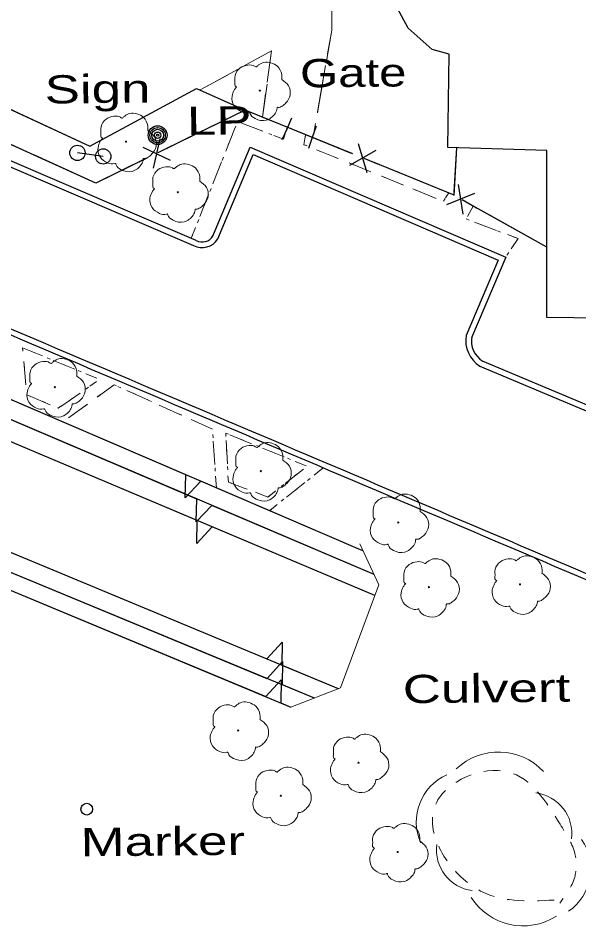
# Model space of a CAD drawing. Extents: x 2362213 to 2366494, y 6968794 to 6978110.
# Drawn here: x 2363938.3 to 2364033.7, y 6973309.9 to 6973464.4 of the extents above; entities that cross this region are included whole.
import ezdxf

# ---------------------------------------------------------------- set-up
doc = ezdxf.new("R2010")
doc.units = 0
doc.header["$LTSCALE"] = 1.9
for name, pattern in [('DOTTED', [1.5, 0.3, -1.2]), ('LONG_DASH_SHORT_DASH', [9.9, 6, -1.2, 1.5, -1.2]), ('MEDIUM_DASHED', [4.5, 3, -1.5]), ('SHORT_DASHED', [2.7, 1.5, -1.2])]:
    doc.linetypes.add(name, pattern=pattern)
for name, color, linetype, lineweight in [('11', 7, 'Continuous', 25), ('13', 7, 'Continuous', 13), ('14', 7, 'Continuous', 13), ('17', 7, 'Continuous', 25), ('18', 7, 'Continuous', 25), ('2', 7, 'Continuous', 25), ('20', 7, 'Continuous', 25), ('21', 7, 'Continuous', 25), ('29', 7, 'Continuous', 13), ('9', 7, 'Continuous', 13)]:
    doc.layers.add(name, color=color, linetype=linetype, lineweight=lineweight)

msp = doc.modelspace()

# ---------------------------------------------------------------- linework, layer by layer
at = {"layer": '11'}
msp.add_lwpolyline([(2364096.987, 6973412.59), (2364028.206, 6973413.415), (2364028.236, 6973441.836), (2364011.391, 6973442.356), (2364011.6, 6973458.219), (2364008.741, 6973459.042), (2364004.617, 6973462.633), (2364002.05, 6973467.518), (2364000.551, 6973472.624), (2364001.351, 6973477.953), (2364003.87, 6973482.177), (2364007.632, 6973486.203), (2364028.85, 6973486.585), (2364029.613, 6973580.795), (2363940.264, 6973581.245), (2363940.064, 6973569.723), (2363896.466, 6973570.318), (2363895.927, 6973546.102), (2363857.796, 6973546.039), (2363858.05, 6973571.882), (2363882.575, 6973571.486), (2363883.372, 6973643.127)], dxfattribs=at)
at = {"layer": '13'}
for p, q in [((2363976.188, 6973446.571), (2363979.922, 6973445.136)), ((2363973.644, 6973441.756), (2363975.119, 6973445.47)), ((2363989.034, 6973441.973), (2363992.738, 6973440.469)), ((2363971.438, 6973436.186), (2363972.913, 6973439.9)), ((2363994.595, 6973439.717), (2363998.299, 6973438.212)), ((2364000.156, 6973437.459), (2364003.861, 6973435.955)), ((2363969.231, 6973430.615), (2363970.706, 6973434.329)), ((2364005.708, 6973435.202), (2364009.412, 6973433.687)), ((2364011.003, 6973433.783), (2364011.554, 6973434.638)), ((2364015.706, 6973432.367), (2364014.733, 6973430.618)), ((2364015.912, 6973429.659), (2364019.656, 6973428.244)), ((2363967.766, 6973426.9), (2363968.499, 6973428.758)), ((2363939.293, 6973405.957), (2363939.661, 6973401.971)), ((2363947.998, 6973404.61), (2363944.303, 6973406.135)), ((2363951.691, 6973403.085), (2363949.845, 6973403.848)), ((2363950.494, 6973401.714), (2363951.667, 6973402.525)), ((2363940.109, 6973400.165), (2363943.784, 6973398.58)), ((2363945.568, 6973398.287), (2363948.856, 6973400.568)), ((2363960.477, 6973399.359), (2363956.831, 6973401.004)), ((2363950.124, 6973398.68), (2363946.886, 6973396.329)), ((2363965.941, 6973396.891), (2363962.295, 6973398.536)), ((2363971.783, 6973388.417), (2363971.515, 6973392.405)), ((2363973.694, 6973392.505), (2363973.901, 6973388.507)), ((2363978.028, 6973391.957), (2363974.324, 6973393.471)), ((2363983.58, 6973389.689), (2363979.876, 6973391.204)), ((2363987.275, 6973388.175), (2363985.428, 6973388.927)), ((2363990.209, 6973387.822), (2363988.641, 6973386.577)), ((2363972.041, 6973384.419), (2363971.912, 6973386.418)), ((2363983.713, 6973385.17), (2363986.86, 6973387.641)), ((2363987.072, 6973385.332), (2363983.935, 6973382.841)), ((2363982.367, 6973381.597), (2363981.047, 6973380.554))]:
    msp.add_line(p, q, dxfattribs=at)
at = {"layer": '13', "linetype": 'DOTTED'}
msp.add_line((2363990.209, 6973387.822), (2363981.047, 6973380.554), dxfattribs=at)
for points in [[(2363967.766, 6973426.9), (2363975.636, 6973446.785), (2363983.445, 6973443.78), (2363984.046, 6973445.815)], [(2363987.198, 6973444.535), (2363986.924, 6973442.823), (2364010.618, 6973433.199), (2364011.554, 6973434.638)], [(2364015.706, 6973432.367), (2364014.497, 6973430.196), (2364023.318, 6973426.849), (2364021.218, 6973423.708)], [(2363951.691, 6973403.085), (2363939.071, 6973408.286), (2363939.817, 6973400.292), (2363945.15, 6973397.993), (2363951.667, 6973402.525)], [(2363972.041, 6973384.419), (2363971.375, 6973394.442), (2363954.662, 6973401.984), (2363945.923, 6973395.63)], [(2363987.275, 6973388.175), (2363973.632, 6973393.755), (2363974.071, 6973385.409), (2363980.805, 6973382.882), (2363987.445, 6973388.106)]]:
    msp.add_lwpolyline(points, dxfattribs=at)
at = {"layer": '13'}
for points in [[(2363981.789, 6973444.414), (2363983.445, 6973443.78), (2363984.046, 6973445.815)], [(2363987.198, 6973444.535), (2363986.924, 6973442.823), (2363987.175, 6973442.725)], [(2364021.522, 6973427.531), (2364023.318, 6973426.849), (2364022.165, 6973425.117)], [(2363942.455, 6973406.899), (2363939.071, 6973408.286), (2363939.104, 6973407.947)], [(2363955.013, 6973401.827), (2363954.662, 6973401.984), (2363951.742, 6973399.856)], [(2363971.376, 6973394.402), (2363971.375, 6973394.442), (2363967.77, 6973396.068)], [(2363974.01, 6973386.508), (2363974.071, 6973385.409), (2363976.78, 6973384.394)], [(2363978.657, 6973383.691), (2363980.805, 6973382.882), (2363982.145, 6973383.934)]]:
    msp.add_lwpolyline(points, dxfattribs=at)
at = {"layer": '14'}
for p, q in [((2363977.363, 6973456.573), (2363970.35, 6973452.726)), ((2363990.607, 6973456.319), (2363989.252, 6973448.435)), ((2363979.88, 6973447.506), (2363980.412, 6973451.472)), ((2363988.911, 6973446.462), (2363988.684, 6973445.11))]:
    msp.add_line(p, q, dxfattribs=at)
at = {"layer": '14', "linetype": 'MEDIUM_DASHED'}
for points in [[(2364000.172, 6973543.974), (2363992.17, 6973544.238), (2363991.64, 6973462.309), (2363988.684, 6973445.11)], [(2363979.88, 6973447.506), (2363981.402, 6973458.792), (2363969.286, 6973452.146)]]:
    msp.add_lwpolyline(points, dxfattribs=at)
at = {"layer": '14'}
for points in [[(2363991.663, 6973466.229), (2363991.64, 6973462.309), (2363990.948, 6973458.293)], [(2363980.683, 6973453.455), (2363981.402, 6973458.792), (2363979.114, 6973457.53)]]:
    msp.add_lwpolyline(points, dxfattribs=at)
at = {"layer": '17'}
for p, q in [((2363976.938, 6973448.708), (2363963.46, 6973442.129)), ((2363995.231, 6973441.272), (2363976.938, 6973448.708)), ((2363962.414, 6973443.809), (2363961.291, 6973438.819)), ((2363959.537, 6973442.412), (2363964.168, 6973440.217)), ((2363999.115, 6973441.819), (2363994.649, 6973439.317)), ((2363996.154, 6973443.021), (2363997.61, 6973438.115)), ((2364012.474, 6973434.727), (2364012.891, 6973442.31)), ((2364012.458, 6973434.266), (2363998.563, 6973439.914)), ((2364013.121, 6973436.073), (2364013.959, 6973431.011)), ((2364015.916, 6973434.509), (2364011.174, 6973432.574)), ((2364028.222, 6973425.375), (2364015.123, 6973432.692))]:
    msp.add_line(p, q, dxfattribs=at)
at = {"layer": '17', "linetype": 'LONG_DASH_SHORT_DASH'}
msp.add_line((2364012.458, 6973434.266), (2363976.938, 6973448.708), dxfattribs=at)
for points in [[(2363976.938, 6973448.708), (2363951.515, 6973436.306), (2363880.134, 6973468.727), (2363879.768, 6973476.695), (2363856.533, 6973486.603), (2363857.548, 6973519.555), (2363839.002, 6973525.319)], [(2364028.222, 6973425.375), (2364012.449, 6973434.186), (2364012.891, 6973442.31)]]:
    msp.add_lwpolyline(points, dxfattribs=at)
at = {"layer": '17'}
msp.add_lwpolyline([(2363960.225, 6973440.549), (2363951.515, 6973436.306), (2363905.705, 6973457.111)], dxfattribs=at)
at = {"layer": '18'}
for p, q in [((2363998.975, 6973366.135), (2363837.399, 6973434.289)), ((2363836.992, 6973415.045), (2363992.757, 6973350.284)), ((2363836.916, 6973411.474), (2363988.682, 6973348.695)), ((2363836.853, 6973408.683), (2363984.705, 6973347.148)), ((2363968.784, 6973378.867), (2363913.498, 6973402.192)), ((2363996.944, 6973373.735), (2363969.38, 6973385.564)), ((2363998.832, 6973369.674), (2363971.239, 6973381.451)), ((2363925.216, 6973378.362), (2363980.617, 6973355.329)), ((2363998.975, 6973366.135), (2363971.334, 6973377.791)), ((2363925.199, 6973374.962), (2363980.639, 6973352.019)), ((2363925.067, 6973371.97), (2363980.458, 6973348.917)), ((2363983.178, 6973354.263), (2363992.757, 6973350.284)), ((2363983.199, 6973350.963), (2363988.682, 6973348.695)), ((2363983.019, 6973347.852), (2363984.705, 6973347.148))]:
    msp.add_line(p, q, dxfattribs=at)
for points in [[(2363858.696, 6973546.037), (2363858.965, 6973541.87), (2363873.595, 6973534.688), (2363873.621, 6973519.308), (2363862.615, 6973515.662), (2363861.804, 6973489.563), (2363905.998, 6973471.433), (2363905.705, 6973463.33), (2363950.535, 6973442.566), (2363968.673, 6973452.42), (2363977.038, 6973448.669)], [(2363931.912, 6973451.19), (2363950.535, 6973442.566), (2363968.673, 6973452.42), (2363977.038, 6973448.669)], [(2363983.246, 6973443.728), (2363984.058, 6973445.556), (2363984.871, 6973447.383)], [(2363988.976, 6973445.962), (2363988.324, 6973444.076), (2363987.67, 6973442.19)], [(2363996.944, 6973373.735), (2363916.279, 6973408.359), (2363837.549, 6973441.6)], [(2363998.832, 6973369.674), (2363915.74, 6973405.153), (2363837.482, 6973438.17)], [(2363966.839, 6973386.66), (2363916.279, 6973408.359), (2363911.691, 6973410.296)], [(2363968.689, 6973382.536), (2363915.74, 6973405.153), (2363913.511, 6973406.092)], [(2363969.38, 6973385.564), (2363966.726, 6973382.758), (2363966.829, 6973386.66)], [(2363971.239, 6973381.451), (2363968.606, 6973378.635), (2363968.699, 6973382.546)], [(2363971.334, 6973377.791), (2363968.711, 6973374.966), (2363968.784, 6973378.867)], [(2363980.617, 6973355.329), (2363983.23, 6973358.174), (2363983.167, 6973354.273)], [(2363980.649, 6973352.019), (2363983.252, 6973354.874), (2363983.209, 6973350.963)], [(2363980.448, 6973348.917), (2363983.061, 6973351.762), (2363983.009, 6973347.852)]]:
    msp.add_lwpolyline(points, dxfattribs=at)
at = {"layer": '2'}
for points in [[(2363854.521, 6973486.624), (2363882.123, 6973462.447), (2363924.397, 6973444.447), (2363968.148, 6973425.693)], [(2363855.154, 6973487.35), (2363882.645, 6973463.271), (2363924.779, 6973445.331), (2363968.529, 6973426.577)], [(2363971.394, 6973427.174), (2363977.768, 6973442.405), (2364021.218, 6973423.708), (2364015.4, 6973409.963)], [(2363972.277, 6973426.802), (2363978.28, 6973441.14), (2364019.963, 6973423.206), (2364014.516, 6973410.335)], [(2364016.845, 6973405.166), (2364079.148, 6973378.938), (2364078.837, 6973400.026), (2364135.138, 6973399.162), (2364135.297, 6973384.554)], [(2364017.217, 6973406.049), (2364078.164, 6973380.389), (2364077.858, 6973400.997), (2364136.089, 6973400.111), (2364136.257, 6973384.563)]]:
    msp.add_lwpolyline(points, dxfattribs=at)
for centre, radius, start, end in [((2363969.621, 6973428.445), 3.121, 241.82389, 328.27325), ((2363969.621, 6973428.445), 2.161, 241.82389, 328.27325), ((2297834.183, 6817959.898), 168921.461, 66.92161, 66.96926), ((2297834.183, 6817959.898), 168922.421, 66.92161, 66.96926), ((2364019.409, 6973409.431), 4.977, 169.5427, 238.98009), ((2364019.409, 6973409.431), 4.017, 169.5427, 238.98009)]:
    msp.add_arc(centre, radius, start, end, dxfattribs=at)
at = {"layer": '20'}
for centre, radius in [((2363962.048, 6973444.446), 1.6), ((2363962.048, 6973444.446), 1.3), ((2363962.048, 6973444.446), 1), ((2363962.048, 6973444.446), 0.539), ((2363962.048, 6973444.446), 0.192), ((2363950, 6973329.766), 1)]:
    msp.add_circle(centre, radius, dxfattribs=at)
at = {"layer": '21'}
msp.add_line((2363952.812, 6973440.838), (2363948.427, 6973441.436), dxfattribs=at)
for centre in [(2363948.415, 6973441.428), (2363952.801, 6973440.83)]:
    msp.add_circle(centre, 1.3, dxfattribs=at)
at = {"layer": '29'}
for centre in [(2363979.427, 6973452.032), (2363956.658, 6973443.335), (2363965.481, 6973434.729), (2363944.576, 6973401.578), (2363979.593, 6973387.291), (2364002.958, 6973378.533), (2364008.173, 6973367.532), (2364023.659, 6973368.02), (2363975.733, 6973343.152), (2363996.187, 6973337.676), (2363982.999, 6973332.061), (2364002.862, 6973322.479)]:
    msp.add_circle(centre, 0.1, dxfattribs=at)
for centre, radius, start, end in [((2364020.018, 6973328.984), 10.498, 43.34452, 133.34452), ((2364014.772, 6973327.608), 8.752, 113.92979, 203.92979), ((2364025.475, 6973325.583), 6.994, 353.07134, 83.07134), ((2364026.934, 6973319.593), 8.752, 304.69454, 34.69454), ((2364016.444, 6973322.832), 6.994, 172.4787, 262.4787), ((2364024.183, 6973320.408), 10.498, 212.54461, 302.54461)]:
    msp.add_arc(centre, radius, start, end, dxfattribs=at)
for points in [[(2363975.461, 6973452.605), (2363975.481, 6973452.615), (2363975.4, 6973452.684), (2363975.164, 6973453.312), (2363975.202, 6973454.593), (2363976.09, 6973455.891), (2363977.395, 6973456.374), (2363978.517, 6973456.184), (2363978.748, 6973456.056), (2363978.818, 6973456.057), (2363978.868, 6973456.098), (2363979.215, 6973456.391), (2363980.081, 6973456.839), (2363981.291, 6973456.771), (2363982.407, 6973456.181), (2363983.141, 6973454.758), (2363983.149, 6973453.898)], [(2363983.139, 6973453.918), (2363984.279, 6973452.859), (2363984.564, 6973451.272), (2363983.856, 6973449.944), (2363983.202, 6973449.398), (2363982.534, 6973449.181), (2363982.384, 6973449.17), (2363982.365, 6973449.06), (2363982.043, 6973448.156), (2363980.504, 6973446.992), (2363978.612, 6973447.274), (2363977.713, 6973448.215), (2363977.641, 6973448.345), (2363977.522, 6973448.323), (2363976.31, 6973448.442), (2363975.041, 6973449.44), (2363974.695, 6973451.078), (2363975.066, 6973452.101), (2363975.391, 6973452.544), (2363975.461, 6973452.595)], [(2363952.693, 6973443.907), (2363952.712, 6973443.917), (2363952.632, 6973443.986), (2363952.396, 6973444.614), (2363952.434, 6973445.894), (2363953.321, 6973447.193), (2363954.627, 6973447.675), (2363955.749, 6973447.486), (2363955.98, 6973447.358), (2363956.05, 6973447.359), (2363956.099, 6973447.399), (2363956.447, 6973447.693), (2363957.312, 6973448.141), (2363958.523, 6973448.072), (2363959.639, 6973447.483), (2363960.372, 6973446.06), (2363960.381, 6973445.2)], [(2363960.37, 6973445.22), (2363961.511, 6973444.161), (2363961.796, 6973442.573), (2363961.088, 6973441.247), (2363960.433, 6973440.7), (2363959.765, 6973440.485), (2363959.616, 6973440.474), (2363959.597, 6973440.363), (2363959.275, 6973439.46), (2363957.736, 6973438.296), (2363955.843, 6973438.578), (2363954.944, 6973439.519), (2363954.873, 6973439.648), (2363954.753, 6973439.627), (2363953.542, 6973439.746), (2363952.273, 6973440.743), (2363951.927, 6973442.379), (2363952.297, 6973443.403), (2363952.623, 6973443.846), (2363952.693, 6973443.897)], [(2363961.515, 6973435.301), (2363961.535, 6973435.312), (2363961.454, 6973435.381), (2363961.218, 6973436.009), (2363961.256, 6973437.289), (2363962.144, 6973438.588), (2363963.449, 6973439.07), (2363964.571, 6973438.881), (2363964.802, 6973438.753), (2363964.872, 6973438.754), (2363964.922, 6973438.794), (2363965.269, 6973439.087), (2363966.136, 6973439.536), (2363967.347, 6973439.467), (2363968.462, 6973438.878), (2363969.196, 6973437.455), (2363969.204, 6973436.595)], [(2363969.194, 6973436.615), (2363970.334, 6973435.555), (2363970.619, 6973433.968), (2363969.912, 6973432.641), (2363969.257, 6973432.095), (2363968.589, 6973431.879), (2363968.439, 6973431.867), (2363968.42, 6973431.757), (2363968.099, 6973430.854), (2363966.56, 6973429.689), (2363964.666, 6973429.971), (2363963.767, 6973430.913), (2363963.696, 6973431.042), (2363963.576, 6973431.021), (2363962.365, 6973431.139), (2363961.095, 6973432.137), (2363960.749, 6973433.774), (2363961.12, 6973434.798), (2363961.445, 6973435.241), (2363961.515, 6973435.291)], [(2363940.61, 6973402.15), (2363940.63, 6973402.16), (2363940.549, 6973402.229), (2363940.313, 6973402.857), (2363940.351, 6973404.137), (2363941.238, 6973405.436), (2363942.544, 6973405.918), (2363943.666, 6973405.729), (2363943.897, 6973405.601), (2363943.968, 6973405.602), (2363944.018, 6973405.642), (2363944.365, 6973405.936), (2363945.231, 6973406.385), (2363946.441, 6973406.317), (2363947.557, 6973405.726), (2363948.29, 6973404.303), (2363948.299, 6973403.443)], [(2363948.288, 6973403.463), (2363949.429, 6973402.404), (2363949.714, 6973400.816), (2363949.006, 6973399.49), (2363948.352, 6973398.943), (2363947.684, 6973398.727), (2363947.534, 6973398.716), (2363947.515, 6973398.605), (2363947.193, 6973397.702), (2363945.654, 6973396.538), (2363943.761, 6973396.82), (2363942.862, 6973397.761), (2363942.79, 6973397.89), (2363942.67, 6973397.869), (2363941.459, 6973397.988), (2363940.19, 6973398.986), (2363939.844, 6973400.622), (2363940.214, 6973401.646), (2363940.54, 6973402.089), (2363940.61, 6973402.14)], [(2363975.627, 6973387.864), (2363975.647, 6973387.874), (2363975.567, 6973387.943), (2363975.331, 6973388.571), (2363975.368, 6973389.851), (2363976.256, 6973391.15), (2363977.561, 6973391.632), (2363978.683, 6973391.443), (2363978.915, 6973391.315), (2363978.985, 6973391.316), (2363979.034, 6973391.356), (2363979.381, 6973391.65), (2363980.247, 6973392.098), (2363981.458, 6973392.029), (2363982.574, 6973391.44), (2363983.307, 6973390.017), (2363983.315, 6973389.157)], [(2363983.305, 6973389.177), (2363984.445, 6973388.118), (2363984.73, 6973386.53), (2363984.023, 6973385.203), (2363983.368, 6973384.657), (2363982.7, 6973384.441), (2363982.55, 6973384.429), (2363982.531, 6973384.319), (2363982.21, 6973383.415), (2363980.671, 6973382.25), (2363978.778, 6973382.532), (2363977.879, 6973383.474), (2363977.808, 6973383.603), (2363977.688, 6973383.582), (2363976.477, 6973383.701), (2363975.207, 6973384.699), (2363974.862, 6973386.336), (2363975.232, 6973387.36), (2363975.558, 6973387.803), (2363975.627, 6973387.854)], [(2363998.992, 6973379.105), (2363999.012, 6973379.115), (2363998.931, 6973379.184), (2363998.695, 6973379.812), (2363998.733, 6973381.092), (2363999.62, 6973382.391), (2364000.926, 6973382.873), (2364002.048, 6973382.684), (2364002.279, 6973382.556), (2364002.349, 6973382.557), (2364002.399, 6973382.597), (2364002.746, 6973382.891), (2364003.612, 6973383.339), (2364004.822, 6973383.27), (2364005.938, 6973382.681), (2364006.672, 6973381.258), (2364006.68, 6973380.398)], [(2364006.67, 6973380.418), (2364007.81, 6973379.359), (2364008.095, 6973377.771), (2364007.387, 6973376.445), (2364006.733, 6973375.898), (2364006.065, 6973375.682), (2364005.915, 6973375.67), (2364005.896, 6973375.56), (2364005.574, 6973374.657), (2364004.035, 6973373.492), (2364002.143, 6973373.774), (2364001.244, 6973374.716), (2364001.172, 6973374.845), (2364001.053, 6973374.824), (2363999.841, 6973374.943), (2363998.572, 6973375.941), (2363998.226, 6973377.577), (2363998.597, 6973378.601), (2363998.922, 6973379.044), (2363998.992, 6973379.095)], [(2364004.207, 6973368.105), (2364004.227, 6973368.115), (2364004.146, 6973368.184), (2364003.91, 6973368.812), (2364003.948, 6973370.092), (2364004.835, 6973371.39), (2364006.141, 6973371.872), (2364007.263, 6973371.683), (2364007.494, 6973371.555), (2364007.564, 6973371.556), (2364007.614, 6973371.596), (2364007.961, 6973371.89), (2364008.827, 6973372.338), (2364010.037, 6973372.27), (2364011.154, 6973371.68), (2364011.888, 6973370.258), (2364011.896, 6973369.398)], [(2364019.694, 6973368.592), (2364019.714, 6973368.603), (2364019.633, 6973368.672), (2364019.397, 6973369.3), (2364019.435, 6973370.58), (2364020.323, 6973371.877), (2364021.627, 6973372.36), (2364022.749, 6973372.171), (2364022.98, 6973372.043), (2364023.05, 6973372.043), (2364023.1, 6973372.084), (2364023.447, 6973372.377), (2364024.313, 6973372.826), (2364025.523, 6973372.757), (2364026.639, 6973372.168), (2364027.373, 6973370.746), (2364027.381, 6973369.886)], [(2364011.886, 6973369.418), (2364013.026, 6973368.359), (2364013.311, 6973366.771), (2364012.603, 6973365.445), (2364011.949, 6973364.898), (2364011.281, 6973364.682), (2364011.131, 6973364.671), (2364011.112, 6973364.56), (2364010.79, 6973363.657), (2364009.25, 6973362.493), (2364007.358, 6973362.775), (2364006.459, 6973363.716), (2364006.387, 6973363.845), (2364006.268, 6973363.824), (2364005.056, 6973363.943), (2364003.787, 6973364.941), (2364003.441, 6973366.578), (2364003.811, 6973367.601), (2364004.137, 6973368.044), (2364004.207, 6973368.095)], [(2364027.371, 6973369.906), (2364028.511, 6973368.846), (2364028.796, 6973367.259), (2364028.088, 6973365.932), (2364027.434, 6973365.386), (2364026.766, 6973365.17), (2364026.616, 6973365.158), (2364026.597, 6973365.048), (2364026.275, 6973364.145), (2364024.736, 6973362.98), (2364022.844, 6973363.262), (2364021.945, 6973364.204), (2364021.873, 6973364.333), (2364021.754, 6973364.312), (2364020.542, 6973364.43), (2364019.274, 6973365.428), (2364018.928, 6973367.065), (2364019.299, 6973368.089), (2364019.624, 6973368.532), (2364019.694, 6973368.582)], [(2363971.768, 6973343.725), (2363971.788, 6973343.735), (2363971.708, 6973343.804), (2363971.472, 6973344.432), (2363971.509, 6973345.712), (2363972.397, 6973347.011), (2363973.703, 6973347.493), (2363974.823, 6973347.304), (2363975.055, 6973347.176), (2363975.125, 6973347.177), (2363975.174, 6973347.217), (2363975.522, 6973347.511), (2363976.387, 6973347.958), (2363977.598, 6973347.891), (2363978.714, 6973347.301), (2363979.447, 6973345.878), (2363979.455, 6973345.018)], [(2363979.445, 6973345.038), (2363980.585, 6973343.979), (2363980.871, 6973342.391), (2363980.163, 6973341.065), (2363979.508, 6973340.518), (2363978.84, 6973340.302), (2363978.69, 6973340.291), (2363978.671, 6973340.18), (2363978.35, 6973339.276), (2363976.811, 6973338.112), (2363974.918, 6973338.394), (2363974.02, 6973339.335), (2363973.949, 6973339.464), (2363973.829, 6973339.443), (2363972.618, 6973339.562), (2363971.349, 6973340.561), (2363971.003, 6973342.198), (2363971.373, 6973343.221), (2363971.699, 6973343.664), (2363971.768, 6973343.715)], [(2363992.221, 6973338.248), (2363992.241, 6973338.259), (2363992.161, 6973338.328), (2363991.925, 6973338.956), (2363991.963, 6973340.237), (2363992.85, 6973341.536), (2363994.156, 6973342.018), (2363995.278, 6973341.829), (2363995.509, 6973341.701), (2363995.579, 6973341.702), (2363995.628, 6973341.742), (2363995.976, 6973342.035), (2363996.841, 6973342.484), (2363998.051, 6973342.415), (2363999.167, 6973341.826), (2363999.9, 6973340.403), (2363999.909, 6973339.542)], [(2363999.898, 6973339.562), (2364001.038, 6973338.502), (2364001.324, 6973336.915), (2364000.616, 6973335.588), (2363999.961, 6973335.042), (2363999.293, 6973334.826), (2363999.143, 6973334.814), (2363999.125, 6973334.704), (2363998.803, 6973333.801), (2363997.265, 6973332.636), (2363995.372, 6973332.918), (2363994.473, 6973333.86), (2363994.402, 6973333.989), (2363994.282, 6973333.968), (2363993.071, 6973334.086), (2363991.802, 6973335.084), (2363991.456, 6973336.721), (2363991.826, 6973337.745), (2363992.152, 6973338.188), (2363992.222, 6973338.238)], [(2363979.033, 6973332.633), (2363979.053, 6973332.643), (2363978.973, 6973332.712), (2363978.737, 6973333.34), (2363978.774, 6973334.62), (2363979.662, 6973335.919), (2363980.968, 6973336.401), (2363982.089, 6973336.212), (2363982.321, 6973336.084), (2363982.391, 6973336.085), (2363982.44, 6973336.125), (2363982.787, 6973336.418), (2363983.653, 6973336.867), (2363984.864, 6973336.798), (2363985.98, 6973336.209), (2363986.713, 6973334.786), (2363986.721, 6973333.926)], [(2363986.711, 6973333.946), (2363987.851, 6973332.887), (2363988.136, 6973331.299), (2363987.429, 6973329.972), (2363986.774, 6973329.426), (2363986.106, 6973329.21), (2363985.956, 6973329.198), (2363985.937, 6973329.088), (2363985.616, 6973328.185), (2363984.077, 6973327.02), (2363982.184, 6973327.302), (2363981.285, 6973328.244), (2363981.214, 6973328.373), (2363981.094, 6973328.352), (2363979.883, 6973328.47), (2363978.613, 6973329.468), (2363978.268, 6973331.105), (2363978.638, 6973332.129), (2363978.964, 6973332.572), (2363979.033, 6973332.623)], [(2363998.895, 6973323.052), (2363998.915, 6973323.062), (2363998.835, 6973323.132), (2363998.599, 6973323.759), (2363998.637, 6973325.039), (2363999.524, 6973326.337), (2364000.83, 6973326.82), (2364001.952, 6973326.631), (2364002.183, 6973326.503), (2364002.253, 6973326.503), (2364002.302, 6973326.544), (2364002.65, 6973326.837), (2364003.515, 6973327.285), (2364004.726, 6973327.217), (2364005.842, 6973326.628), (2364006.575, 6973325.204), (2364006.584, 6973324.346)], [(2364006.573, 6973324.365), (2364007.713, 6973323.306), (2364007.999, 6973321.719), (2364007.291, 6973320.392), (2364006.636, 6973319.846), (2364005.968, 6973319.629), (2364005.818, 6973319.618), (2364005.8, 6973319.508), (2364005.478, 6973318.605), (2364003.939, 6973317.439), (2364002.046, 6973317.721), (2364001.147, 6973318.663), (2364001.076, 6973318.793), (2364000.956, 6973318.772), (2363999.745, 6973318.89), (2363998.476, 6973319.888), (2363998.13, 6973321.525), (2363998.5, 6973322.548), (2363998.826, 6973322.992), (2363998.896, 6973323.042)]]:
    msp.add_spline(points, degree=3, dxfattribs=at)
at = {"layer": '29', "linetype": 'SHORT_DASHED'}
msp.add_spline([(2364029.46, 6973314.302), (2364016.192, 6973316.266), (2364009.314, 6973330.591), (2364021.632, 6973336.098), (2364030.457, 6973327.212), (2364033.029, 6973321.947), (2364032.944, 6973318.186), (2364030.395, 6973313.751)], degree=3, dxfattribs=at)
at = {"layer": '9'}
msp.add_lwpolyline([(2363984.685, 6973347.138), (2363993.116, 6973350.427), (2363999.648, 6973367.931), (2363996.403, 6973374.9)], dxfattribs=at)

# ---------------------------------------------------------------- texts
at = {"layer": '18', "width": 1.3}
msp.add_text('Gate', height=4.8, rotation=0.546, dxfattribs=at).set_placement((2363986.272, 6973452.578))
at = {"layer": '20', "width": 1.4}
for s, p in [('  LP', (2363962.048, 6973444.446)), ('Marker', (2363948.967, 6973321.737))]:
    msp.add_text(s, height=4.8, rotation=0.546, dxfattribs=at).set_placement(p)
at = {"layer": '21', "width": 1.4}
msp.add_text('Sign', height=4.8, rotation=0.546, dxfattribs=at).set_placement((2363942.866, 6973449.823))
at = {"layer": '9', "width": 1.4}
msp.add_text('Culvert', height=4.8, rotation=0.546, dxfattribs=at).set_placement((2364003.74, 6973347.789))

doc.saveas('drawing.dxf')
